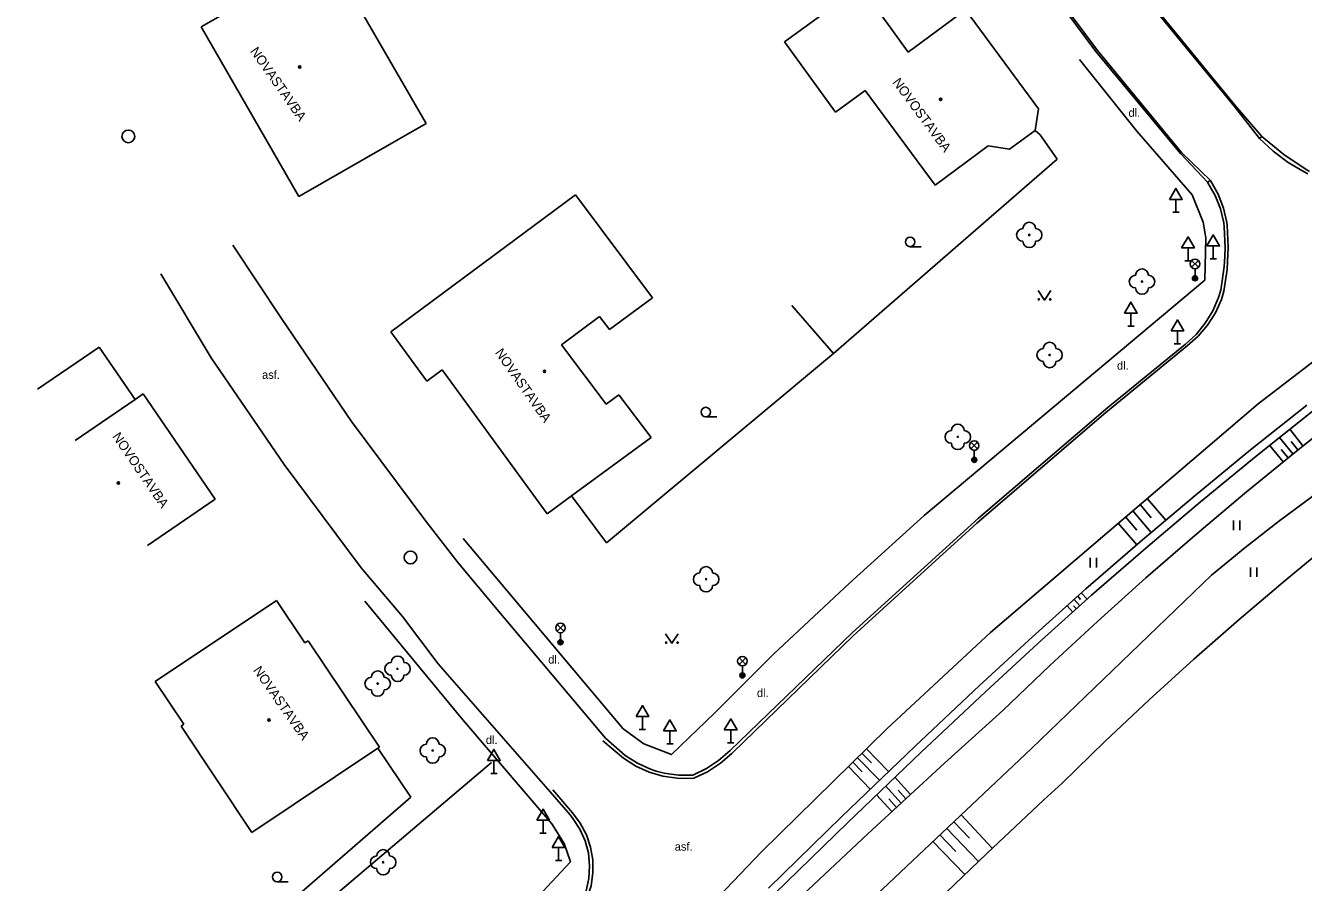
# Model space of a CAD drawing. Extents: x -539515 to -538098, y -1182060 to -1180157.
# Drawn here: x -538555.7 to -538455.2, y -1180570 to -1180502.6 of the extents above; entities that cross this region are included whole.
import ezdxf

# ---------------------------------------------------------------- set-up
doc = ezdxf.new("R2010")
doc.units = 0
for name, color, linetype in [('Vrstva 10', 7, 'Continuous'), ('Vrstva 11', 7, 'Continuous'), ('Vrstva 14', 7, 'Continuous'), ('Vrstva 15', 7, 'Continuous'), ('Vrstva 22', 7, 'Continuous'), ('Vrstva 27', 7, 'Continuous'), ('Vrstva 33', 7, 'Continuous'), ('Vrstva 34', 7, 'Continuous'), ('Vrstva 36', 7, 'Continuous'), ('Vrstva 39', 7, 'Continuous'), ('Vrstva 40', 7, 'Continuous'), ('Vrstva 41', 7, 'Continuous'), ('Vrstva 5', 7, 'Continuous'), ('Vrstva 7', 7, 'Continuous'), ('Vrstva 8', 7, 'Continuous')]:
    doc.layers.add(name, color=color, linetype=linetype)

msp = doc.modelspace()

# ---------------------------------------------------------------- linework, layer by layer
at = {"layer": 'Vrstva 10'}
for p, q in [((-538477.56, -1180496.5), (-538471.49, -1180504.66)), ((-538466.93, -1180501.09), (-538460.53, -1180508.91)), ((-538471.49, -1180504.66), (-538464.85, -1180512.69)), ((-538460.53, -1180508.91), (-538458.44, -1180511.34)), ((-538464.85, -1180512.69), (-538462.72, -1180514.95)), ((-538539.39, -1180519.89), (-538535.58, -1180525.68)), ((-538541.1, -1180528.76), (-538545.06, -1180522.16)), ((-538448.086, -1180524.207), (-538458.74, -1180532.38)), ((-538535.58, -1180525.68), (-538530.062, -1180533.762)), ((-538470.571, -1180532.671), (-538464.46, -1180527.69)), ((-538541.1, -1180528.76), (-538535.369, -1180537.143)), ((-538480.735, -1180541.367), (-538470.571, -1180532.671)), ((-538458.74, -1180532.38), (-538479.8, -1180550.36)), ((-538530.062, -1180533.762), (-538524.219, -1180541.612)), ((-538535.369, -1180537.143), (-538529.312, -1180545.294)), ((-538490.634, -1180550.362), (-538480.735, -1180541.367)), ((-538518.47, -1180548.73), (-538510.09, -1180558.69)), ((-538500.26, -1180559.65), (-538490.634, -1180550.362)), ((-538479.8, -1180550.36), (-538487.954, -1180557.958)), ((-538514.42, -1180562.9), (-538523.24, -1180552.84)), ((-538487.954, -1180557.958), (-538497.8, -1180567.627)), ((-538510.09, -1180558.69), (-538508.52, -1180560.06)), ((-538512.87, -1180564.71), (-538514.42, -1180562.9)), ((-538497.8, -1180567.627), (-538507.361, -1180577.577))]:
    msp.add_line(p, q, dxfattribs=at)
for points in [[(-538458.44, -1180511.34), (-538456.723, -1180512.771), (-538454.863, -1180514.009), (-538454.69, -1180514.11)], [(-538461.44, -1180518.14), (-538461.705, -1180517.039), (-538462.123, -1180515.987), (-538462.684, -1180515.003), (-538462.72, -1180514.95)], [(-538461.67, -1180523.43), (-538461.423, -1180521.783), (-538461.38, -1180521.28), (-538461.336, -1180520.119), (-538461.408, -1180518.455), (-538461.44, -1180518.14)], [(-538464.46, -1180527.69), (-538463.619, -1180526.916), (-538462.895, -1180526.033), (-538462.301, -1180525.058), (-538461.849, -1180524.008), (-538461.67, -1180523.43)], [(-538524.219, -1180541.612), (-538521.66, -1180544.89), (-538518.47, -1180548.73)], [(-538529.312, -1180545.294), (-538526.04, -1180549.12), (-538523.24, -1180552.84)], [(-538508.52, -1180560.06), (-538507.57, -1180560.663), (-538506.544, -1180561.126), (-538506.08, -1180561.28), (-538505.462, -1180561.438), (-538504.348, -1180561.594), (-538503.21, -1180561.59)], [(-538503.21, -1180561.59), (-538502.145, -1180561.082), (-538501.18, -1180560.45), (-538500.26, -1180559.65)], [(-538512.49, -1180572.49), (-538511.976, -1180571.629), (-538511.604, -1180570.698), (-538511.386, -1180569.72), (-538511.325, -1180568.719), (-538511.425, -1180567.721), (-538511.604, -1180567.042), (-538511.681, -1180566.752), (-538512.088, -1180565.836), (-538512.636, -1180564.996), (-538512.87, -1180564.71)]]:
    msp.add_lwpolyline(points, dxfattribs=at)
at = {"layer": 'Vrstva 11'}
for p, q in [((-538477.44, -1180496.43), (-538471.38, -1180504.58)), ((-538467.02, -1180501.18), (-538460.6, -1180508.99)), ((-538471.38, -1180504.58), (-538464.76, -1180512.61)), ((-538472.78, -1180505.3), (-538468.27, -1180510.93)), ((-538460.6, -1180508.99), (-538458.62, -1180511.51)), ((-538468.27, -1180510.93), (-538463.92, -1180515.93)), ((-538458.62, -1180511.51), (-538458.44, -1180511.34)), ((-538464.76, -1180512.61), (-538462.49, -1180514.82)), ((-538462.72, -1180514.95), (-538462.49, -1180514.82)), ((-538462.94, -1180522.64), (-538485, -1180541.17)), ((-538470.874, -1180533.185), (-538464.31, -1180527.83)), ((-538459.329, -1180536.003), (-538454.911, -1180532.477)), ((-538480.871, -1180541.763), (-538470.874, -1180533.185)), ((-538458.895, -1180536.501), (-538454.481, -1180532.978)), ((-538463.696, -1180539.59), (-538459.329, -1180536.003)), ((-538463.259, -1180540.086), (-538458.895, -1180536.501)), ((-538468.012, -1180543.24), (-538463.696, -1180539.59)), ((-538467.572, -1180543.732), (-538463.259, -1180540.086)), ((-538490.603, -1180550.641), (-538480.871, -1180541.763)), ((-538508.68, -1180557.96), (-538521.27, -1180542.98)), ((-538472.277, -1180546.95), (-538468.012, -1180543.24)), ((-538471.833, -1180547.438), (-538467.572, -1180543.732)), ((-538476.488, -1180550.72), (-538472.277, -1180546.95)), ((-538529.01, -1180547.9), (-538521.31, -1180557.24)), ((-538476.041, -1180551.205), (-538471.833, -1180547.438)), ((-538500.06, -1180559.81), (-538490.603, -1180550.641)), ((-538480.645, -1180554.549), (-538476.488, -1180550.72)), ((-538480.195, -1180555.031), (-538476.041, -1180551.205)), ((-538485.72, -1180559.321), (-538480.645, -1180554.549)), ((-538485.256, -1180559.792), (-538480.195, -1180555.031)), ((-538521.31, -1180557.24), (-538514.29, -1180565.43)), ((-538508.65, -1180560.27), (-538510.28, -1180558.89)), ((-538491.51, -1180564.87), (-538485.72, -1180559.321)), ((-538491.045, -1180565.338), (-538485.256, -1180559.792)), ((-538514.22, -1180562.76), (-538512.67, -1180564.56)), ((-538497.245, -1180570.476), (-538491.51, -1180564.87)), ((-538496.777, -1180570.942), (-538491.045, -1180565.338)), ((-538512.82, -1180568.41), (-538518.83, -1180574.84))]:
    msp.add_line(p, q, dxfattribs=at)
for points in [[(-538458.62, -1180511.51), (-538457.552, -1180512.51), (-538456.381, -1180513.388), (-538455.121, -1180514.133), (-538454.83, -1180514.28)], [(-538461.19, -1180518.11), (-538461.464, -1180516.974), (-538461.89, -1180515.886), (-538462.46, -1180514.866), (-538462.49, -1180514.82)], [(-538463.92, -1180515.93), (-538463.06, -1180518.08), (-538462.84, -1180519.32), (-538462.94, -1180522.64)], [(-538461.42, -1180523.52), (-538461.177, -1180521.799), (-538461.093, -1180520.062), (-538461.169, -1180518.326), (-538461.19, -1180518.11)], [(-538464.31, -1180527.83), (-538463.454, -1180527.062), (-538462.712, -1180526.183), (-538462.099, -1180525.21), (-538461.627, -1180524.161), (-538461.42, -1180523.52)], [(-538485, -1180541.17), (-538490.88, -1180546.48), (-538496.85, -1180552.09), (-538501.51, -1180556.73)], [(-538501.51, -1180556.73), (-538504.88, -1180559.98), (-538507.06, -1180559.12), (-538508.68, -1180557.96)], [(-538503.14, -1180561.84), (-538502.058, -1180561.328), (-538501.02, -1180560.65), (-538500.147, -1180559.897), (-538500.06, -1180559.81)], [(-538508.65, -1180560.27), (-538507.689, -1180560.883), (-538506.652, -1180561.355), (-538505.559, -1180561.678), (-538504.432, -1180561.844), (-538503.292, -1180561.851), (-538503.14, -1180561.84)], [(-538512.67, -1180564.56), (-538512.059, -1180565.382), (-538511.584, -1180566.289), (-538511.255, -1180567.259), (-538511.081, -1180568.269), (-538511.066, -1180569.293), (-538511.211, -1180570.307), (-538511.511, -1180571.286), (-538511.96, -1180572.207), (-538512.26, -1180572.67)], [(-538514.29, -1180565.43), (-538513.32, -1180566.97), (-538512.82, -1180568.41)]]:
    msp.add_lwpolyline(points, dxfattribs=at)
at = {"layer": 'Vrstva 14'}
for p, q in [((-538455.85, -1180536.198), (-538451.841, -1180533.026)), ((-538459.809, -1180539.432), (-538455.85, -1180536.198)), ((-538463.717, -1180542.728), (-538459.809, -1180539.432)), ((-538467.574, -1180546.084), (-538463.717, -1180542.728)), ((-538476.57, -1180559.49), (-538462.4, -1180545.85)), ((-538471.377, -1180549.501), (-538467.574, -1180546.084)), ((-538460.233, -1180549.343), (-538456.618, -1180546.273)), ((-538475.126, -1180552.976), (-538471.377, -1180549.501)), ((-538478.82, -1180556.51), (-538475.126, -1180552.976)), ((-538483.403, -1180560.656), (-538478.82, -1180556.51)), ((-538491.27, -1180573.38), (-538476.57, -1180559.49)), ((-538489.439, -1180566.212), (-538483.403, -1180560.656)), ((-538475.601, -1180563.549), (-538474.16, -1180562.22)), ((-538480.09, -1180567.758), (-538475.601, -1180563.549)), ((-538495.421, -1180571.827), (-538489.439, -1180566.212)), ((-538484.523, -1180572.025), (-538480.09, -1180567.758))]:
    msp.add_line(p, q, dxfattribs=at)
for points in [[(-538457.122, -1180541.638), (-538454.41, -1180539.626), (-538451.651, -1180537.68)], [(-538456.618, -1180546.273), (-538452.951, -1180543.264), (-538449.235, -1180540.317)], [(-538462.4, -1180545.85), (-538459.786, -1180543.713), (-538457.122, -1180541.638)], [(-538467.305, -1180555.664), (-538463.795, -1180552.474), (-538460.233, -1180549.343)], [(-538474.16, -1180562.22), (-538470.76, -1180558.913), (-538467.305, -1180555.664)]]:
    msp.add_lwpolyline(points, dxfattribs=at)
at = {"layer": 'Vrstva 15'}
for p, q in [((-538455.212, -1180535.693), (-538456.251, -1180534.379)), ((-538456.768, -1180536.948), (-538457.833, -1180535.644)), ((-538455.994, -1180536.315), (-538457.053, -1180535.019)), ((-538455.604, -1180536.003), (-538456.123, -1180535.347)), ((-538456.381, -1180536.632), (-538456.912, -1180535.981)), ((-538467.456, -1180539.823), (-538465.995, -1180541.534)), ((-538468.597, -1180540.796), (-538467.14, -1180542.503)), ((-538468.027, -1180540.309), (-538467.143, -1180541.346)), ((-538469.738, -1180541.77), (-538468.283, -1180543.476)), ((-538469.168, -1180541.283), (-538468.283, -1180542.319)), ((-538472.754, -1180548.263), (-538473.199, -1180547.766)), ((-538472.697, -1180547.765), (-538472.919, -1180547.517)), ((-538472.196, -1180547.763), (-538472.638, -1180547.269)), ((-538473.313, -1180548.764), (-538473.759, -1180548.265)), ((-538473.034, -1180548.513), (-538473.257, -1180548.265)), ((-538489.903, -1180559.872), (-538489.164, -1180560.634)), ((-538489.547, -1180559.522), (-538487.81, -1180561.311)), ((-538490.974, -1180560.924), (-538489.254, -1180562.695)), ((-538490.617, -1180560.573), (-538489.884, -1180561.328)), ((-538490.26, -1180560.223), (-538488.532, -1180562.003)), ((-538486.074, -1180563.115), (-538487.322, -1180561.758)), ((-538486.81, -1180563.792), (-538488.045, -1180562.45)), ((-538486.442, -1180563.453), (-538487.063, -1180562.779)), ((-538487.545, -1180564.469), (-538488.767, -1180563.142)), ((-538487.178, -1180564.131), (-538487.792, -1180563.463)), ((-538479.649, -1180567.345), (-538482.108, -1180564.723)), ((-538480.735, -1180568.38), (-538483.233, -1180565.785)), ((-538481.441, -1180566.565), (-538482.687, -1180565.27)), ((-538481.816, -1180569.42), (-538484.323, -1180566.816)), ((-538482.527, -1180567.6), (-538483.778, -1180566.3))]:
    msp.add_line(p, q, dxfattribs=at)
at = {"layer": 'Vrstva 22'}
for centre in [(-538476.74, -1180519.09), (-538467.87, -1180522.76), (-538475.14, -1180528.54), (-538482.36, -1180534.98), (-538502.16, -1180546.18), (-538526.44, -1180553.23), (-538528, -1180554.39), (-538523.67, -1180559.66), (-538527.57, -1180568.45)]:
    msp.add_circle(centre, 0.05, dxfattribs=at)
for centre, start, end in [((-538477.24, -1180519.09), 90, 270), ((-538476.74, -1180518.59), 0, 180), ((-538476.24, -1180519.09), 270, 90), ((-538476.74, -1180519.59), 180, 0), ((-538467.87, -1180522.26), 0, 180), ((-538468.37, -1180522.76), 90, 270), ((-538467.37, -1180522.76), 270, 90), ((-538467.87, -1180523.26), 180, 0), ((-538475.14, -1180528.04), 0, 180), ((-538475.64, -1180528.54), 90, 270), ((-538474.64, -1180528.54), 270, 90), ((-538475.14, -1180529.04), 180, 0), ((-538482.86, -1180534.98), 90, 270), ((-538482.36, -1180534.48), 0, 180), ((-538481.86, -1180534.98), 270, 90), ((-538482.36, -1180535.48), 180, 0), ((-538502.66, -1180546.18), 90, 270), ((-538502.16, -1180545.68), 0, 180), ((-538501.66, -1180546.18), 270, 90), ((-538502.16, -1180546.68), 180, 0), ((-538526.94, -1180553.23), 90, 270), ((-538526.44, -1180552.73), 0, 180), ((-538525.94, -1180553.23), 270, 90), ((-538528.5, -1180554.39), 90, 270), ((-538528, -1180553.89), 0, 180), ((-538527.5, -1180554.39), 270, 90), ((-538526.44, -1180553.73), 180, 0), ((-538528, -1180554.89), 180, 0), ((-538523.67, -1180559.16), 0, 180), ((-538524.17, -1180559.66), 90, 270), ((-538523.17, -1180559.66), 270, 90), ((-538523.67, -1180560.16), 180, 0), ((-538528.07, -1180568.45), 90, 270), ((-538527.57, -1180567.95), 0, 180), ((-538527.07, -1180568.45), 270, 90), ((-538527.57, -1180568.95), 180, 0)]:
    msp.add_arc(centre, 0.5, start, end, dxfattribs=at)
at = {"layer": 'Vrstva 27'}
for centre in [(-538547.62, -1180511.34), (-538525.42, -1180544.47)]:
    msp.add_circle(centre, 0.5, dxfattribs=at)
at = {"layer": 'Vrstva 33'}
for p, q in [((-538463.965, -1180521.64), (-538463.435, -1180521.11)), ((-538463.965, -1180521.11), (-538463.435, -1180521.64)), ((-538463.7, -1180521.75), (-538463.7, -1180522.5)), ((-538481.335, -1180535.93), (-538480.805, -1180535.4)), ((-538481.335, -1180535.4), (-538480.805, -1180535.93)), ((-538481.07, -1180536.04), (-538481.07, -1180536.79)), ((-538513.885, -1180550.28), (-538513.355, -1180549.75)), ((-538513.885, -1180549.75), (-538513.355, -1180550.28)), ((-538513.62, -1180550.39), (-538513.62, -1180551.14)), ((-538499.575, -1180552.89), (-538499.045, -1180552.36)), ((-538499.575, -1180552.36), (-538499.045, -1180552.89)), ((-538499.31, -1180553), (-538499.31, -1180553.75))]:
    msp.add_line(p, q, dxfattribs=at)
for centre, radius in [((-538463.7, -1180521.375), 0.375), ((-538463.7, -1180522.5), 0.2), ((-538463.7, -1180522.5), 0.145), ((-538463.7, -1180522.5), 0.0876), ((-538481.07, -1180535.665), 0.375), ((-538481.07, -1180536.79), 0.2), ((-538481.07, -1180536.79), 0.145), ((-538481.07, -1180536.79), 0.0876), ((-538513.62, -1180550.015), 0.375), ((-538513.62, -1180551.14), 0.2), ((-538513.62, -1180551.14), 0.145), ((-538513.62, -1180551.14), 0.0876), ((-538499.31, -1180552.625), 0.375), ((-538499.31, -1180553.75), 0.2), ((-538499.31, -1180553.75), 0.145), ((-538499.31, -1180553.75), 0.0876)]:
    msp.add_circle(centre, radius, dxfattribs=at)
at = {"layer": 'Vrstva 34'}
for p, q in [((-538465.2, -1180516.292), (-538465.2, -1180517.31)), ((-538465.45, -1180517.31), (-538464.95, -1180517.31)), ((-538464.25, -1180520.112), (-538464.25, -1180521.13)), ((-538462.27, -1180519.952), (-538462.27, -1180520.97)), ((-538464.5, -1180521.13), (-538464, -1180521.13)), ((-538462.52, -1180520.97), (-538462.02, -1180520.97)), ((-538468.74, -1180525.242), (-538468.74, -1180526.26)), ((-538468.99, -1180526.26), (-538468.49, -1180526.26)), ((-538465.08, -1180526.642), (-538465.08, -1180527.66)), ((-538465.33, -1180527.66), (-538464.83, -1180527.66)), ((-538507.17, -1180556.992), (-538507.17, -1180558.01)), ((-538507.42, -1180558.01), (-538506.92, -1180558.01)), ((-538500.23, -1180558.032), (-538500.23, -1180559.05)), ((-538505.01, -1180558.122), (-538505.01, -1180559.14)), ((-538500.48, -1180559.05), (-538499.98, -1180559.05)), ((-538505.26, -1180559.14), (-538504.76, -1180559.14)), ((-538518.86, -1180560.442), (-538518.86, -1180561.46)), ((-538519.11, -1180561.46), (-538518.61, -1180561.46)), ((-538514.99, -1180565.132), (-538514.99, -1180566.15)), ((-538515.24, -1180566.15), (-538514.74, -1180566.15)), ((-538513.77, -1180567.292), (-538513.77, -1180568.31)), ((-538514.02, -1180568.31), (-538513.52, -1180568.31))]:
    msp.add_line(p, q, dxfattribs=at)
for points in [[(-538465.7, -1180516.292), (-538464.7, -1180516.292), (-538465.2, -1180515.426)], [(-538464.75, -1180520.112), (-538463.75, -1180520.112), (-538464.25, -1180519.246)], [(-538462.77, -1180519.952), (-538461.77, -1180519.952), (-538462.27, -1180519.086)], [(-538469.24, -1180525.242), (-538468.24, -1180525.242), (-538468.74, -1180524.376)], [(-538465.58, -1180526.642), (-538464.58, -1180526.642), (-538465.08, -1180525.776)], [(-538507.67, -1180556.992), (-538506.67, -1180556.992), (-538507.17, -1180556.126)], [(-538505.51, -1180558.122), (-538504.51, -1180558.122), (-538505.01, -1180557.256)], [(-538500.73, -1180558.032), (-538499.73, -1180558.032), (-538500.23, -1180557.166)], [(-538519.36, -1180560.442), (-538518.36, -1180560.442), (-538518.86, -1180559.576)], [(-538515.49, -1180565.132), (-538514.49, -1180565.132), (-538514.99, -1180564.266)], [(-538514.27, -1180567.292), (-538513.27, -1180567.292), (-538513.77, -1180566.426)]]:
    msp.add_lwpolyline(points, close=True, dxfattribs=at)
at = {"layer": 'Vrstva 36'}
for p, q in [((-538486.112, -1180520.016), (-538485.237, -1180520.016)), ((-538502.188, -1180533.405), (-538501.313, -1180533.405)), ((-538460.682, -1180542.32), (-538460.682, -1180541.57)), ((-538460.182, -1180542.32), (-538460.182, -1180541.57)), ((-538471.938, -1180545.253), (-538471.938, -1180544.503)), ((-538471.438, -1180545.253), (-538471.438, -1180544.503)), ((-538459.339, -1180545.998), (-538459.339, -1180545.248)), ((-538458.839, -1180545.998), (-538458.839, -1180545.248)), ((-538535.908, -1180569.985), (-538535.033, -1180569.985))]:
    msp.add_line(p, q, dxfattribs=at)
for points in [[(-538476.036, -1180523.467), (-538475.536, -1180524.217), (-538475.036, -1180523.467)], [(-538505.353, -1180550.466), (-538504.853, -1180551.216), (-538504.353, -1180550.466)]]:
    msp.add_lwpolyline(points, dxfattribs=at)
for centre, radius in [((-538486.112, -1180519.641), 0.375), ((-538475.986, -1180524.167), 0.05), ((-538475.087, -1180524.167), 0.05), ((-538502.188, -1180533.03), 0.375), ((-538505.303, -1180551.166), 0.05), ((-538504.404, -1180551.166), 0.05), ((-538535.908, -1180569.61), 0.375)]:
    msp.add_circle(centre, radius, dxfattribs=at)
at = {"layer": 'Vrstva 39'}
for centre, radius in [((-538534.136, -1180505.87), 0.09), ((-538534.136, -1180505.87), 0.0398), ((-538483.717, -1180508.429), 0.09), ((-538483.717, -1180508.429), 0.0398), ((-538514.878, -1180529.815), 0.09), ((-538514.878, -1180529.815), 0.0398), ((-538548.395, -1180538.609), 0.09), ((-538548.395, -1180538.609), 0.0398), ((-538536.558, -1180557.255), 0.09), ((-538536.558, -1180557.255), 0.0398)]:
    msp.add_circle(centre, radius, dxfattribs=at)
at = {"layer": 'Vrstva 5'}
for p, q in [((-538531.89, -1180496.97), (-538524.2, -1180510.33)), ((-538535.815, -1180499.234), (-538541.88, -1180502.72)), ((-538490.01, -1180499.51), (-538495.99, -1180503.89)), ((-538486.26, -1180504.7), (-538490.01, -1180499.51)), ((-538481.76, -1180501.37), (-538486.26, -1180504.7)), ((-538476, -1180509.17), (-538481.76, -1180501.37)), ((-538541.88, -1180502.72), (-538534.2, -1180516.08)), ((-538495.99, -1180503.89), (-538491.99, -1180509.42)), ((-538491.99, -1180509.42), (-538489.64, -1180507.73)), ((-538489.64, -1180507.73), (-538484.14, -1180515.18)), ((-538476.28, -1180510.87), (-538476, -1180509.17)), ((-538524.2, -1180510.33), (-538529.03, -1180513.11)), ((-538478.29, -1180512.34), (-538476.28, -1180510.87)), ((-538484.14, -1180515.18), (-538479.96, -1180512.09)), ((-538479.96, -1180512.09), (-538478.29, -1180512.34)), ((-538534.2, -1180516.08), (-538529.03, -1180513.11)), ((-538512.45, -1180515.94), (-538526.97, -1180526.71)), ((-538512.45, -1180515.94), (-538506.39, -1180524.03)), ((-538506.39, -1180524.03), (-538509.77, -1180526.53)), ((-538510.54, -1180525.5), (-538513.53, -1180527.73)), ((-538509.77, -1180526.53), (-538510.54, -1180525.5)), ((-538526.97, -1180526.71), (-538524.14, -1180530.59)), ((-538513.53, -1180527.73), (-538510.03, -1180532.41)), ((-538549.91, -1180527.92), (-538554.757, -1180531.238)), ((-538547.088, -1180532.043), (-538549.91, -1180527.92)), ((-538524.14, -1180530.59), (-538522.932, -1180529.702)), ((-538522.932, -1180529.702), (-538514.66, -1180541.04)), ((-538540.78, -1180539.87), (-538546.44, -1180531.6)), ((-538510.03, -1180532.41), (-538509.02, -1180531.67)), ((-538509.02, -1180531.67), (-538506.492, -1180535.028)), ((-538540.78, -1180539.87), (-538546.121, -1180543.525)), ((-538545.5, -1180554.24), (-538535.97, -1180547.86)), ((-538535.97, -1180547.86), (-538533.726, -1180551.196)), ((-538533.726, -1180551.196), (-538533.48, -1180551.03)), ((-538533.48, -1180551.03), (-538527.85, -1180559.4)), ((-538545.5, -1180554.24), (-538543.25, -1180557.58)), ((-538543.25, -1180557.58), (-538543.47, -1180557.74)), ((-538543.47, -1180557.74), (-538537.89, -1180566.12))]:
    msp.add_line(p, q, dxfattribs=at)
for points in [[(-538546.44, -1180531.6), (-538547.088, -1180532.043), (-538551.814, -1180535.278)], [(-538514.66, -1180541.04), (-538512.748, -1180539.632), (-538506.492, -1180535.028)], [(-538527.85, -1180559.4), (-538527.979, -1180559.486), (-538537.89, -1180566.12)]]:
    msp.add_lwpolyline(points, dxfattribs=at)
at = {"layer": 'Vrstva 7'}
for p, q in [((-538476.28, -1180510.87), (-538475.88, -1180511.21)), ((-538474.55, -1180513.14), (-538492.13, -1180528.43)), ((-538492.13, -1180528.43), (-538495.411, -1180524.657)), ((-538492.13, -1180528.43), (-538509.99, -1180543.32)), ((-538509.99, -1180543.32), (-538512.748, -1180539.632)), ((-538527.979, -1180559.486), (-538525.4, -1180563.32)), ((-538525.4, -1180563.32), (-538543.66, -1180579.17))]:
    msp.add_line(p, q, dxfattribs=at)
msp.add_lwpolyline([(-538519.04, -1180560.6), (-538535.1, -1180574.2), (-538547.25, -1180584.93), (-538564.65, -1180599.97)], dxfattribs=at)
at = {"layer": 'Vrstva 8'}
msp.add_line((-538474.55, -1180513.14), (-538475.88, -1180511.21), dxfattribs=at)

# ---------------------------------------------------------------- texts
at = {"layer": 'Vrstva 40'}
for s, p in [('dl.', (-538468.933, -1180509.799)), ('asf.', (-538537.1, -1180530.415)), ('dl.', (-538469.838, -1180529.691)), ('dl.', (-538514.581, -1180552.82)), ('dl.', (-538498.163, -1180555.452)), ('dl.', (-538519.491, -1180559.143)), ('asf.', (-538504.629, -1180567.539))]:
    msp.add_text(s, height=0.65, dxfattribs=at).set_placement(p)
at = {"layer": 'Vrstva 41'}
for s, rotation, p in [('NOVASTAVBA', 305, (-538538.071, -1180504.638)), ('NOVOSTAVBA', 306.43678, (-538487.537, -1180507.092)), ('NOVASTAVBA', 305, (-538518.805, -1180528.356)), ('NOVOSTAVBA', 304.42209, (-538548.914, -1180534.95)), ('NOVASTAVBA', 305, (-538537.831, -1180553.347))]:
    msp.add_text(s, height=0.75, rotation=rotation, dxfattribs=at).set_placement(p)

doc.saveas('drawing.dxf')
